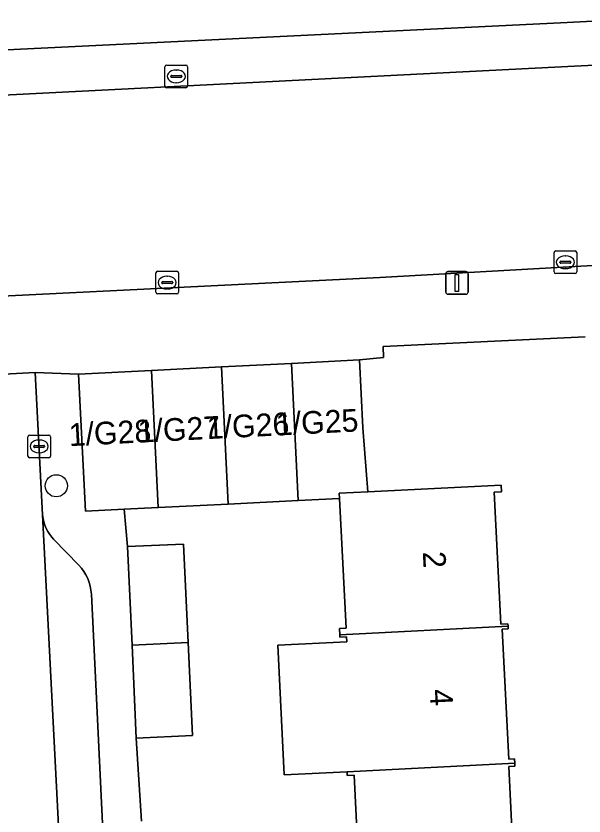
# Model space of a CAD drawing. Extents: x 161084 to 161928, y 385354 to 386522.
# Drawn here: x 161394.1 to 161419.16, y 385718 to 385753.28 of the extents above; entities that cross this region are included whole.
import ezdxf

# ---------------------------------------------------------------- set-up
doc = ezdxf.new("R2010")
doc.units = 0
for name, color, linetype in [('IMGEO_Boom', 7, 'Continuous'), ('IMGEO_Erf', 7, 'Continuous'), ('IMGEO_Kolk', 7, 'Continuous'), ('IMGEO_Lichtmast', 7, 'Continuous'), ('IMGEO_Pand', 7, 'Continuous'), ('IMGEO_Pand_nummerreeks', 7, 'Continuous'), ('IMGEO_Parkeervlak_open', 7, 'Continuous'), ('IMGEO_Rijbaan_lokaal_gesloten', 7, 'Continuous'), ('IMGEO_Rijbaan_lokaal_open', 7, 'Continuous'), ('IMGEO_Voetpad_open', 7, 'Continuous')]:
    doc.layers.add(name, color=color, linetype=linetype)

msp = doc.modelspace()

# ---------------------------------------------------------------- linework, layer by layer
at = {"layer": 'IMGEO_Boom'}
msp.add_circle((161395.88, 385732.565), 0.489, dxfattribs=at)
at = {"layer": 'IMGEO_Erf'}
for points in [[(161419.2, 385739.135), (161410.302, 385738.711), (161410.311, 385738.223), (161409.253, 385738.113), (161409.403, 385735.116), (161409.627, 385732.301), (161415.508, 385732.594), (161415.522, 385732.303), (161415.195, 385732.287), (161415.485, 385726.467), (161415.8, 385726.482), (161415.805, 385726.375), (161415.811, 385726.252), (161415.549, 385726.239), (161415.834, 385720.509), (161416.089, 385720.521), (161416.099, 385720.33), (161416.105, 385720.205), (161415.833, 385720.191), (161416.121, 385714.408)], [(161409.295, 385714.131), (161409.012, 385719.804), (161408.715, 385719.789), (161408.707, 385719.956), (161405.933, 385719.819), (161405.648, 385725.535), (161408.698, 385725.687), (161408.687, 385725.902), (161408.387, 385725.887), (161408.381, 385725.999), (161408.368, 385726.266), (161408.659, 385726.281), (161408.374, 385732.005), (161406.551, 385731.914), (161403.464, 385731.76), (161400.377, 385731.607), (161398.875, 385731.532), (161399.02, 385729.883), (161401.493, 385729.996), (161401.692, 385725.66), (161401.881, 385721.548), (161399.407, 385721.435), (161399.636, 385717.773)]]:
    msp.add_lwpolyline(points, dxfattribs=at)
at = {"layer": 'IMGEO_Kolk'}
for p, q in [((161400.747, 385751.119), (161401.599, 385751.119)), ((161400.672, 385750.193), (161400.672, 385751.045)), ((161401.16, 385750.899), (161401.185, 385750.899)), ((161401.673, 385751.045), (161401.673, 385750.193)), ((161400.931, 385750.613), (161400.931, 385750.625)), ((161401.369, 385750.576), (161400.971, 385750.576)), ((161400.974, 385750.662), (161401.372, 385750.662)), ((161401.415, 385750.625), (161401.415, 385750.613)), ((161401.599, 385750.119), (161400.747, 385750.119)), ((161401.183, 385750.339), (161401.158, 385750.339)), ((161417.835, 385741.995), (161417.835, 385742.847)), ((161417.91, 385742.921), (161418.762, 385742.921)), ((161418.323, 385742.701), (161418.348, 385742.701)), ((161418.836, 385742.847), (161418.836, 385741.995)), ((161418.094, 385742.415), (161418.094, 385742.427)), ((161418.532, 385742.378), (161418.134, 385742.378)), ((161418.137, 385742.464), (161418.535, 385742.464)), ((161418.578, 385742.427), (161418.578, 385742.415)), ((161400.27, 385741.1), (161400.27, 385741.952)), ((161400.345, 385742.026), (161401.197, 385742.026)), ((161401.271, 385741.952), (161401.271, 385741.1)), ((161418.346, 385742.141), (161418.321, 385742.141)), ((161400.758, 385741.806), (161400.783, 385741.806)), ((161418.762, 385741.921), (161417.91, 385741.921)), ((161400.529, 385741.52), (161400.529, 385741.532)), ((161400.967, 385741.483), (161400.569, 385741.483)), ((161400.572, 385741.569), (161400.97, 385741.569)), ((161400.781, 385741.246), (161400.756, 385741.246)), ((161401.013, 385741.532), (161401.013, 385741.52)), ((161401.197, 385741.026), (161400.345, 385741.026)), ((161394.624, 385733.876), (161394.624, 385734.728)), ((161394.699, 385734.802), (161395.551, 385734.802)), ((161395.112, 385734.582), (161395.137, 385734.582)), ((161395.625, 385734.728), (161395.625, 385733.876)), ((161394.883, 385734.296), (161394.883, 385734.308)), ((161395.321, 385734.259), (161394.923, 385734.259)), ((161394.926, 385734.345), (161395.324, 385734.345)), ((161395.367, 385734.308), (161395.367, 385734.296)), ((161395.135, 385734.022), (161395.11, 385734.022)), ((161395.551, 385733.802), (161394.699, 385733.802))]:
    msp.add_line(p, q, dxfattribs=at)
for points in [[(161400.747, 385751.119), (161401.599, 385751.119)], [(161400.672, 385750.193), (161400.672, 385751.045)], [(161401.673, 385751.045), (161401.673, 385750.193)], [(161401.599, 385750.119), (161400.747, 385750.119)], [(161417.835, 385741.995), (161417.835, 385742.847)], [(161417.91, 385742.921), (161418.762, 385742.921)], [(161418.836, 385742.847), (161418.836, 385741.995)], [(161400.27, 385741.1), (161400.27, 385741.952)], [(161400.345, 385742.026), (161401.197, 385742.026)], [(161401.271, 385741.952), (161401.271, 385741.1)], [(161418.762, 385741.921), (161417.91, 385741.921)], [(161401.197, 385741.026), (161400.345, 385741.026)], [(161394.624, 385733.876), (161394.624, 385734.728)], [(161394.699, 385734.802), (161395.551, 385734.802)], [(161395.625, 385734.728), (161395.625, 385733.876)], [(161395.551, 385733.802), (161394.699, 385733.802)]]:
    msp.add_lwpolyline(points, dxfattribs=at)
for centre, radius, start, end in [((161400.749, 385751.043), 0.0765, 91.552, 178.448), ((161400.749, 385751.043), 0.0765, 91.552, 178.448), ((161401.597, 385751.043), 0.0765, 1.552, 88.448), ((161401.597, 385751.043), 0.0765, 1.552, 88.448), ((161400.971, 385750.622), 0.0403, 85.8775, 175.7526), ((161400.968, 385750.612), 0.0366, 178.938, 274.7102), ((161401.372, 385750.619), 0.043, 264.8664, 352.4533), ((161401.376, 385750.624), 0.0386, 1.7309, 96.639), ((161400.749, 385750.195), 0.0765, 181.552, 268.448), ((161400.749, 385750.195), 0.0765, 181.552, 268.448), ((161401.597, 385750.195), 0.0765, 271.552, 358.448), ((161401.597, 385750.195), 0.0765, 271.552, 358.448), ((161417.912, 385742.845), 0.0765, 91.552, 178.448), ((161417.912, 385742.845), 0.0765, 91.552, 178.448), ((161418.76, 385742.845), 0.0765, 1.552, 88.448), ((161418.76, 385742.845), 0.0765, 1.552, 88.448), ((161418.134, 385742.424), 0.0403, 85.8775, 175.7526), ((161418.131, 385742.414), 0.0366, 178.938, 274.7102), ((161418.535, 385742.421), 0.043, 264.8664, 352.4533), ((161418.539, 385742.426), 0.0386, 1.7309, 96.639), ((161400.347, 385741.95), 0.0765, 91.552, 178.448), ((161400.347, 385741.95), 0.0765, 91.552, 178.448), ((161401.195, 385741.95), 0.0765, 1.552, 88.448), ((161401.195, 385741.95), 0.0765, 1.552, 88.448), ((161417.912, 385741.997), 0.0765, 181.552, 268.448), ((161417.912, 385741.997), 0.0765, 181.552, 268.448), ((161418.76, 385741.997), 0.0765, 271.552, 358.448), ((161418.76, 385741.997), 0.0765, 271.552, 358.448), ((161400.569, 385741.529), 0.0403, 85.8775, 175.7526), ((161400.566, 385741.519), 0.0366, 178.938, 274.7102), ((161400.97, 385741.526), 0.043, 264.8664, 352.4533), ((161400.974, 385741.531), 0.0386, 1.7309, 96.639), ((161400.347, 385741.102), 0.0765, 181.552, 268.448), ((161400.347, 385741.102), 0.0765, 181.552, 268.448), ((161401.195, 385741.102), 0.0765, 271.552, 358.448), ((161401.195, 385741.102), 0.0765, 271.552, 358.448), ((161394.701, 385734.726), 0.0765, 91.552, 178.448), ((161394.701, 385734.726), 0.0765, 91.552, 178.448), ((161395.549, 385734.726), 0.0765, 1.552, 88.448), ((161395.549, 385734.726), 0.0765, 1.552, 88.448), ((161394.923, 385734.305), 0.0403, 85.8775, 175.7526), ((161394.92, 385734.295), 0.0366, 178.938, 274.7102), ((161395.324, 385734.302), 0.043, 264.8664, 352.4533), ((161395.328, 385734.307), 0.0386, 1.7309, 96.639), ((161394.701, 385733.878), 0.0765, 181.552, 268.448), ((161394.701, 385733.878), 0.0765, 181.552, 268.448), ((161395.549, 385733.878), 0.0765, 271.552, 358.448), ((161395.549, 385733.878), 0.0765, 271.552, 358.448)]:
    msp.add_arc(centre, radius, start, end, dxfattribs=at)
for centre, major_axis, ratio, start_param, end_param in [((161401.159, 385750.619), (-0.387, 0.002), 0.722429, 4.712389, 7.853982), ((161401.184, 385750.619), (-0.39, 0.002), 0.717154, 1.570796, 4.712389), ((161418.322, 385742.421), (-0.387, 0.002), 0.722429, 4.712389, 7.853982), ((161418.347, 385742.421), (-0.39, 0.002), 0.717154, 1.570796, 4.712389), ((161400.757, 385741.526), (-0.387, 0.002), 0.722429, 4.712389, 7.853982), ((161400.782, 385741.526), (-0.39, 0.002), 0.717154, 1.570796, 4.712389), ((161395.111, 385734.302), (-0.387, 0.002), 0.722429, 4.712389, 7.853982), ((161395.136, 385734.302), (-0.39, 0.002), 0.717154, 1.570796, 4.712389)]:
    msp.add_ellipse(centre, major_axis=major_axis, ratio=ratio, start_param=start_param, end_param=end_param, dxfattribs=at)
at = {"layer": 'IMGEO_Lichtmast'}
for p, q in [((161413.155, 385742.009), (161413.945, 385742.009)), ((161413.945, 385742.009), (161413.155, 385742.009)), ((161413.055, 385741.109), (161413.055, 385741.909)), ((161413.055, 385741.909), (161413.055, 385741.109)), ((161414.045, 385741.909), (161414.045, 385741.109)), ((161414.045, 385741.109), (161414.045, 385741.909)), ((161413.945, 385741.009), (161413.155, 385741.009)), ((161413.155, 385741.009), (161413.945, 385741.009))]:
    msp.add_line(p, q, dxfattribs=at)
msp.add_lwpolyline([(161413.475, 385741.884), (161413.625, 385741.884), (161413.625, 385741.134), (161413.475, 385741.134), (161413.475, 385741.884)], dxfattribs=at)
for centre, start, end in [((161413.155, 385741.909), 90, 180), ((161413.155, 385741.909), 90, 180), ((161413.945, 385741.909), 0, 90), ((161413.945, 385741.909), 360, 90), ((161413.155, 385741.109), 180, 270), ((161413.155, 385741.109), 180, 270), ((161413.945, 385741.109), 270, 0), ((161413.945, 385741.109), 270, 0)]:
    msp.add_arc(centre, 0.1, start, end, dxfattribs=at)
at = {"layer": 'IMGEO_Pand'}
for points in [[(161409.253, 385738.113), (161406.25, 385737.963), (161406.551, 385731.914), (161408.374, 385732.005), (161408.362, 385732.238), (161409.627, 385732.301), (161409.403, 385735.116)], [(161403.163, 385737.808), (161400.076, 385737.654), (161400.377, 385731.607), (161403.464, 385731.76)], [(161406.25, 385737.963), (161403.163, 385737.808), (161403.464, 385731.76), (161406.551, 385731.914)], [(161400.076, 385737.654), (161396.862, 385737.493), (161397.175, 385731.447), (161398.875, 385731.532), (161400.377, 385731.607)], [(161408.362, 385732.238), (161408.374, 385732.005), (161408.659, 385726.281), (161408.368, 385726.266), (161408.381, 385725.999), (161415.805, 385726.375), (161415.8, 385726.482), (161415.485, 385726.467), (161415.195, 385732.287), (161415.522, 385732.303), (161415.508, 385732.594), (161409.627, 385732.301)], [(161399.219, 385725.535), (161401.692, 385725.66), (161401.493, 385729.996), (161399.02, 385729.883)], [(161415.549, 385726.239), (161415.811, 385726.252), (161415.805, 385726.375), (161408.381, 385725.999), (161408.387, 385725.887), (161408.687, 385725.902), (161408.698, 385725.687), (161405.648, 385725.535), (161405.933, 385719.819), (161408.707, 385719.956), (161416.099, 385720.33), (161416.089, 385720.521), (161415.834, 385720.509)], [(161399.407, 385721.435), (161401.881, 385721.548), (161401.692, 385725.66), (161399.219, 385725.535)], [(161408.707, 385719.956), (161408.715, 385719.789), (161409.012, 385719.804), (161409.295, 385714.131), (161408.946, 385714.113), (161408.956, 385713.91), (161416.419, 385714.288), (161416.412, 385714.422), (161416.121, 385714.408), (161415.833, 385720.191), (161416.105, 385720.205), (161416.099, 385720.33)]]:
    msp.add_lwpolyline(points, close=True, dxfattribs=at)
at = {"layer": 'IMGEO_Parkeervlak_open'}
for points in [[(161530.283, 385758.789), (161528.955, 385758.728), (161500.001, 385757.213), (161458.938, 385755.138), (161455.76, 385754.979), (161454.163, 385754.884), (161450.803, 385754.684), (161418.419, 385752.994), (161384.956, 385751.367)], [(161381.504, 385749.31), (161381.651, 385749.181), (161418.736, 385751.073), (161500.103, 385755.198)], [(161397.427, 385727.781), (161397.41, 385727.959), (161397.377, 385728.135), (161397.328, 385728.307), (161397.264, 385728.475), (161397.186, 385728.635), (161397.093, 385728.789), (161396.987, 385728.933), (161396.868, 385729.068), (161395.76, 385730.215), (161395.686, 385730.296), (161395.59, 385730.418), (161395.506, 385730.548), (161395.434, 385730.685), (161395.374, 385730.828), (161395.327, 385730.976), (161395.294, 385731.127), (161395.274, 385731.281), (161398.285, 385672.728), (161398.428, 385669.942), (161398.5, 385666.359)], [(161400.248, 385669.245), (161397.427, 385727.781)]]:
    msp.add_lwpolyline(points, dxfattribs=at)
at = {"layer": 'IMGEO_Rijbaan_lokaal_gesloten'}
for points in [[(161500.103, 385755.198), (161418.736, 385751.073), (161381.651, 385749.181), (161381.504, 385749.31), (161380.98, 385749.285), (161377.878, 385749.133), (161320.765, 385746.237), (161317.001, 385746.046), (161299.32, 385745.062), (161299.179, 385744.92), (161280.571, 385744.018), (161280.109, 385744.015), (161242.513, 385742.169), (161236.694, 385741.875), (161234.962, 385741.865), (161229.395, 385741.609), (161215.298, 385740.905), (161214.505, 385740.872), (161212.577, 385740.786), (161211.091, 385740.701), (161207.545, 385740.541), (161206.729, 385740.502), (161202.497, 385740.278)], [(161219.21, 385731.574), (161226.143, 385732.277), (161227.672, 385732.492), (161228.871, 385732.544), (161235.991, 385732.925), (161235.882, 385734.948), (161276.893, 385737.129), (161276.964, 385735.09), (161280.741, 385735.276), (161299.274, 385736.216), (161307.516, 385736.632), (161344.089, 385738.537), (161374.123, 385739.983), (161392.28, 385740.871), (161410.143, 385741.745), (161419.016, 385742.246), (161440.186, 385743.38), (161458.492, 385744.297), (161476.551, 385745.201), (161500, 385746.526), (161506.744, 385746.859), (161524.82, 385747.75), (161543.029, 385748.648), (161566.659, 385749.814)]]:
    msp.add_lwpolyline(points, dxfattribs=at)
at = {"layer": 'IMGEO_Rijbaan_lokaal_open'}
msp.add_lwpolyline([(161390.284, 385730.795), (161393.28, 385672.47), (161398.285, 385672.728), (161395.274, 385731.281), (161394.951, 385737.565), (161392.451, 385737.426), (161389.951, 385737.287)], close=True, dxfattribs=at)
at = {"layer": 'IMGEO_Voetpad_open'}
for points in [[(161384.956, 385751.367), (161418.419, 385752.994), (161450.803, 385754.684)], [(161440.186, 385743.38), (161419.016, 385742.246), (161410.143, 385741.745), (161392.28, 385740.871), (161392.451, 385737.426), (161394.951, 385737.565), (161396.862, 385737.493), (161400.076, 385737.654), (161403.163, 385737.808), (161406.25, 385737.963), (161409.253, 385738.113), (161410.311, 385738.223), (161410.302, 385738.711), (161419.2, 385739.135)], [(161399.636, 385717.773), (161399.407, 385721.435), (161399.219, 385725.535), (161399.02, 385729.883), (161398.875, 385731.532), (161397.175, 385731.447), (161396.862, 385737.493), (161394.951, 385737.565), (161395.274, 385731.281), (161395.294, 385731.127), (161395.327, 385730.976), (161395.374, 385730.828), (161395.434, 385730.685), (161395.506, 385730.548), (161395.59, 385730.418), (161395.686, 385730.296), (161395.76, 385730.215), (161396.868, 385729.068), (161396.987, 385728.933), (161397.093, 385728.789), (161397.186, 385728.635), (161397.264, 385728.475), (161397.328, 385728.307), (161397.377, 385728.135), (161397.41, 385727.959), (161397.427, 385727.781), (161400.248, 385669.245)]]:
    msp.add_lwpolyline(points, dxfattribs=at)

# ---------------------------------------------------------------- texts
at = {"layer": 'IMGEO_Pand_nummerreeks'}
for s, rotation, p in [('1/G25', 2.9335, (161405.59, 385734.778)), ('1/G27', 2.9335, (161399.496, 385734.465)), ('1/G26', 2.9335, (161402.543, 385734.622)), ('1/G28', 2.9335, (161396.452, 385734.309)), ('2', 272.9005, (161412.044, 385729.652)), ('4', 272.899, (161412.352, 385723.579))]:
    msp.add_text(s, height=1, rotation=rotation, dxfattribs=at).set_placement(p)

doc.saveas('drawing.dxf')
